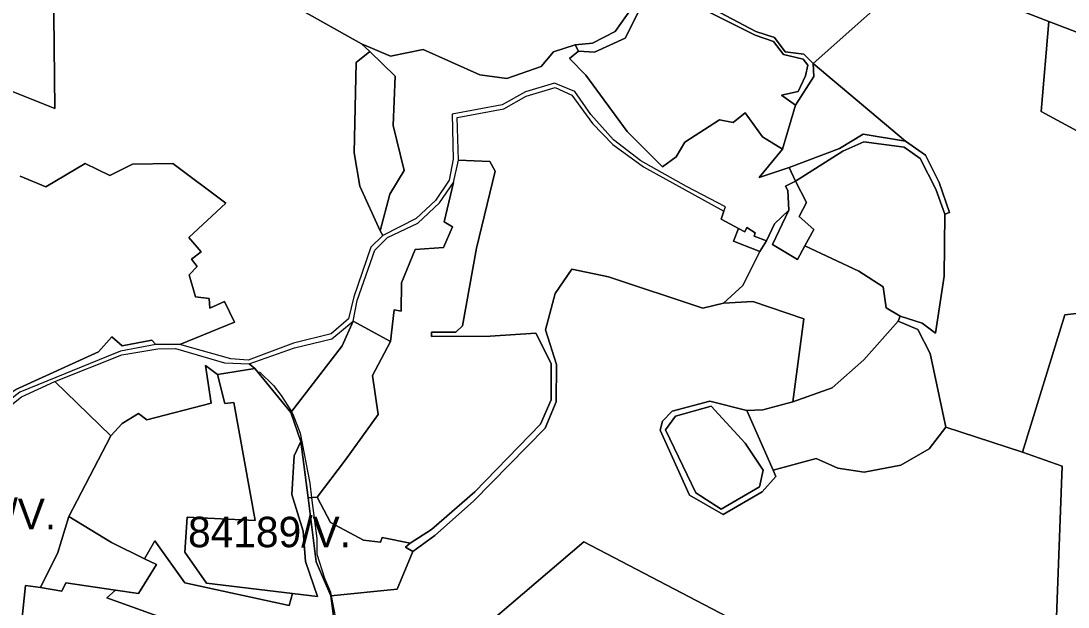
# Model space of a CAD drawing. Extents: x -477304 to -465429, y -1159113 to -1149210.
# Drawn here: x -473975 to -473459, y -1151456 to -1151167 of the extents above; entities that cross this region are included whole.
import ezdxf

# ---------------------------------------------------------------- set-up
doc = ezdxf.new("R2010")
doc.units = 0
for name, color, linetype in [('BPEJ_s', 7, 'Continuous'), ('PUPFL_s', 7, 'Continuous'), ('trav_porost_s', 7, 'Continuous')]:
    doc.layers.add(name, color=color, linetype=linetype)

msp = doc.modelspace()

# ---------------------------------------------------------------- linework, layer by layer
at = {"layer": 'BPEJ_s'}
for points in [[(-473974.42, -1151462.21), (-473972.66, -1151444.97), (-473965.14, -1151446.01), (-473956.74, -1151428.75), (-473951.21, -1151410.93), (-473930.47, -1151371.25), (-473925.03, -1151365.08), (-473916.86, -1151360.22), (-473912.88, -1151363.28), (-473881.17, -1151355.12), (-473881.16, -1151354.85), (-473883.85, -1151336.5), (-473877.98, -1151340.94), (-473859.5, -1151338.05), (-473858.24, -1151339.59), (-473857.19, -1151339.77), (-473850.37, -1151346.37), (-473846.53, -1151351.27), (-473841.55, -1151359.22), (-473840.78, -1151360.44), (-473837.16, -1151369.81), (-473832.47, -1151394.53), (-473831.58, -1151401.66), (-473829.06, -1151421.8), (-473829.06, -1151429.47), (-473825.23, -1151441.41), (-473822.25, -1151448.23), (-473822.07, -1151449.18), (-473821.89, -1151450.1), (-473819.69, -1151461.86)], [(-473974.42, -1151462.21), (-473972.66, -1151444.97), (-473965.14, -1151446.01), (-473956.74, -1151428.75), (-473951.21, -1151410.93), (-473930.47, -1151371.25), (-473925.03, -1151365.08), (-473916.86, -1151360.22), (-473912.88, -1151363.28), (-473881.17, -1151355.12), (-473881.16, -1151354.85), (-473883.85, -1151336.5), (-473877.98, -1151340.94), (-473859.5, -1151338.05), (-473858.24, -1151339.59), (-473857.19, -1151339.77), (-473850.37, -1151346.37), (-473846.53, -1151351.27), (-473841.55, -1151359.22), (-473840.78, -1151360.44), (-473837.16, -1151369.81), (-473832.47, -1151394.53), (-473831.58, -1151401.66), (-473829.06, -1151421.8), (-473829.06, -1151429.47), (-473825.23, -1151441.41), (-473822.25, -1151448.23), (-473822.07, -1151449.18), (-473821.89, -1151450.1)], [(-473821.89, -1151450.1), (-473819.69, -1151461.86)]]:
    msp.add_lwpolyline(points, dxfattribs=at)
at = {"layer": 'PUPFL_s'}
for points in [[(-473584.36, -1151187.74), (-473589.02, -1151183.15), (-473598.22, -1151181.89), (-473603.44, -1151174.94), (-473612.57, -1151171.94), (-473641.8, -1151156.49), (-473663.84, -1151153.03), (-473675.3, -1151126.58), (-473671.58, -1151112.77), (-473660.56, -1151099.84), (-473678.81, -1151089.85), (-473662.28, -1151093.25), (-473646.42, -1151101.78), (-473628.32, -1151110.14), (-473568.86, -1151130.22), (-473532.86, -1151141.88)], [(-474007.24, -1151222.96), (-473959.34, -1151102.42), (-473958.23, -1151209.85), (-473986.22, -1151198.62)], [(-473462.84, -1151117.28), (-473457.86, -1151107.81), (-473403.45, -1151133.58), (-473405.21, -1151145.22), (-473421.4, -1151184.88), (-473468.24, -1151166.93), (-473481.76, -1151161.75)], [(-473414.23, -1151242.47), (-473471.92, -1151211.32), (-473468.24, -1151166.93), (-473421.4, -1151184.88)], [(-473809.55, -1151187.23), (-473802.94, -1151181.81), (-473790.4, -1151193.93), (-473791.31, -1151218.24), (-473786.01, -1151240.45), (-473793.11, -1151252.02), (-473797.8, -1151270.21), (-473807.89, -1151248.21), (-473810.58, -1151231.74)], [(-473630.57, -1151215.41), (-473623.84, -1151216.79), (-473617.94, -1151211.95), (-473609.31, -1151223.83), (-473599.44, -1151229.91), (-473611.05, -1151243.93), (-473596.26, -1151238.99), (-473593.08, -1151245.65), (-473598.02, -1151248.08), (-473596.85, -1151250.26), (-473596.38, -1151259.94), (-473603.38, -1151266.69), (-473607.4, -1151275.07), (-473613.43, -1151272.72), (-473612.89, -1151271.05), (-473617.12, -1151268.45), (-473618.08, -1151270.59), (-473621.23, -1151268.95), (-473629.65, -1151264.34), (-473628.33, -1151260.5), (-473627.59, -1151258.35), (-473646.86, -1151248.37), (-473669.28, -1151235.59), (-473682.81, -1151225.32), (-473693.91, -1151212.87), (-473701.78, -1151201.43), (-473711.92, -1151197.41), (-473726.08, -1151201.56), (-473737.6, -1151208.1), (-473762.32, -1151212.62), (-473761.73, -1151234.79), (-473763.83, -1151245.1), (-473770.53, -1151255.16), (-473780.12, -1151264.01), (-473796.46, -1151272.43), (-473797.8, -1151270.21), (-473793.11, -1151252.02), (-473786.01, -1151240.45), (-473791.31, -1151218.24), (-473790.4, -1151193.93), (-473802.94, -1151181.81), (-473806.92, -1151177.97), (-473792.71, -1151184.14), (-473776.54, -1151180.84), (-473748.62, -1151193.18), (-473735.29, -1151195.09), (-473718.36, -1151189.13), (-473712.29, -1151181.91), (-473701.66, -1151178.55), (-473700.11, -1151181.57), (-473704.42, -1151185.26), (-473696.34, -1151193.47), (-473675.98, -1151221.21), (-473658.57, -1151238.61), (-473651.89, -1151233.62), (-473647.56, -1151226.41)], [(-473592.99, -1151208.24), (-473584.03, -1151194.08), (-473584.36, -1151187.74), (-473538.82, -1151225.91), (-473559.65, -1151222.51), (-473571.37, -1151229.49), (-473596.26, -1151238.99), (-473611.05, -1151243.93), (-473599.44, -1151229.91)], [(-473628.63, -1151305.82), (-473638.77, -1151308.3), (-473685.27, -1151292.83), (-473703.28, -1151289.1), (-473711.54, -1151301.04), (-473716.23, -1151318.94), (-473710.91, -1151336.08), (-473710.99, -1151354.44), (-473716.39, -1151367.47), (-473751.84, -1151403.31), (-473770.81, -1151420.28), (-473781.75, -1151428.12), (-473785.37, -1151426.02), (-473783.02, -1151424.14), (-473772.47, -1151417.33), (-473751.17, -1151398.84), (-473718.7, -1151365.44), (-473713.5, -1151353.45), (-473713.5, -1151335.52), (-473721.04, -1151320.64), (-473743.58, -1151322.1), (-473772.53, -1151322.19), (-473772.45, -1151320.01), (-473760.51, -1151320.13), (-473757.2, -1151317.03), (-473750.33, -1151278.77), (-473741.19, -1151240.8), (-473743.75, -1151235.94), (-473759.21, -1151235.37), (-473759.92, -1151214.31), (-473736.8, -1151210.01), (-473725.78, -1151203.73), (-473711.58, -1151199.58), (-473703.24, -1151203.22), (-473693.19, -1151217.22), (-473683.05, -1151227.53), (-473667.93, -1151238.64), (-473628.33, -1151260.5), (-473629.65, -1151264.34), (-473621.23, -1151268.95), (-473623.57, -1151275.2), (-473610.67, -1151280.31), (-473619.04, -1151297.1)], [(-473517.17, -1151261.11), (-473519.47, -1151261.91), (-473523.91, -1151249.55), (-473531.66, -1151234.54), (-473539.5, -1151228.97), (-473559.44, -1151226.29), (-473569.78, -1151230.85), (-473593.08, -1151245.65), (-473596.26, -1151238.99), (-473571.37, -1151229.49), (-473559.65, -1151222.51), (-473538.82, -1151225.91), (-473529.06, -1151232.91), (-473522.24, -1151246.4)], [(-473530.57, -1151315.7), (-473541.55, -1151312.22), (-473548.32, -1151308.17), (-473549.92, -1151297.82), (-473561.86, -1151290.06), (-473588.41, -1151277.57), (-473583.98, -1151269.5), (-473591.27, -1151263.02), (-473587.67, -1151256.15), (-473593.08, -1151245.65), (-473569.78, -1151230.85), (-473559.44, -1151226.29), (-473539.5, -1151228.97), (-473531.66, -1151234.54), (-473523.91, -1151249.55), (-473519.47, -1151261.91), (-473519.81, -1151292.57), (-473524.04, -1151320.52)], [(-473814.8, -1151383.02), (-473798.8, -1151360.68), (-473801.52, -1151341.49), (-473792.72, -1151324.64), (-473790.92, -1151309.09), (-473787.44, -1151309.72), (-473787.36, -1151295.72), (-473780.62, -1151279.38), (-473766.5, -1151278.37), (-473762.18, -1151268.14), (-473766.29, -1151265.71), (-473761.68, -1151246.31), (-473759.21, -1151235.37), (-473743.75, -1151235.94), (-473741.19, -1151240.8), (-473750.33, -1151278.77), (-473757.2, -1151317.03), (-473760.51, -1151320.13), (-473772.45, -1151320.01), (-473772.53, -1151322.19), (-473743.58, -1151322.1), (-473721.04, -1151320.64), (-473713.5, -1151335.52), (-473713.5, -1151353.45), (-473718.7, -1151365.44), (-473751.17, -1151398.84), (-473772.47, -1151417.33), (-473783.02, -1151424.14), (-473796.83, -1151421.24), (-473797.64, -1151423.55), (-473805.94, -1151422.54), (-473822.21, -1151413.87), (-473828.83, -1151401.46)], [(-473811.11, -1151314.62), (-473809.14, -1151304.4), (-473800.47, -1151279.71), (-473794.23, -1151273.47), (-473779.27, -1151266.3), (-473768.51, -1151256.37), (-473761.68, -1151246.31), (-473766.29, -1151265.71), (-473762.18, -1151268.14), (-473766.5, -1151278.37), (-473780.62, -1151279.38), (-473787.36, -1151295.72), (-473787.44, -1151309.72), (-473790.92, -1151309.09), (-473792.72, -1151324.64)], [(-473598.02, -1151248.08), (-473593.08, -1151245.65), (-473587.67, -1151256.15), (-473591.27, -1151263.02), (-473583.98, -1151269.5), (-473588.41, -1151277.57), (-473592.07, -1151284.25), (-473604.39, -1151276.91), (-473596.38, -1151259.94), (-473596.85, -1151250.26)], [(-473610.67, -1151280.31), (-473607.4, -1151275.07), (-473603.38, -1151266.69), (-473596.38, -1151259.94), (-473604.39, -1151276.91), (-473592.07, -1151284.25), (-473588.41, -1151277.57), (-473561.86, -1151290.06), (-473549.92, -1151297.82), (-473548.32, -1151308.17), (-473541.55, -1151312.22), (-473542.43, -1151314.7), (-473559.43, -1151333.65), (-473574.93, -1151347.48), (-473594.41, -1151354.36), (-473588.96, -1151313.45), (-473614.14, -1151304.9), (-473628.63, -1151305.82), (-473619.04, -1151297.1)], [(-473623.57, -1151275.2), (-473621.23, -1151268.95), (-473618.08, -1151270.59), (-473617.12, -1151268.45), (-473612.89, -1151271.05), (-473613.43, -1151272.72), (-473607.4, -1151275.07), (-473610.67, -1151280.31)], [(-473859.5, -1151338.05), (-473862.43, -1151335.7), (-473840.04, -1151327.85), (-473821.63, -1151323.38), (-473811.11, -1151314.62), (-473816.6, -1151326.78), (-473841.9, -1151359.68)], [(-473798.8, -1151360.68), (-473814.8, -1151383.02), (-473828.83, -1151401.46), (-473833.34, -1151401.79), (-473836.95, -1151373.94), (-473841.9, -1151359.68), (-473816.6, -1151326.78), (-473811.11, -1151314.62), (-473792.72, -1151324.64), (-473801.52, -1151341.49)], [(-473582.83, -1151382.29), (-473604.08, -1151388.13), (-473616.98, -1151358.65), (-473609.19, -1151358.4), (-473594.41, -1151354.36), (-473574.93, -1151347.48), (-473559.43, -1151333.65), (-473542.43, -1151314.7), (-473532.79, -1151318.76), (-473526.72, -1151330.66), (-473519.05, -1151366.88), (-473527.16, -1151377.57), (-473541.13, -1151385.68), (-473559.23, -1151389.02), (-473572.15, -1151387.15)], [(-473908.39, -1151326.19), (-473925.77, -1151329.42), (-473931.8, -1151331.93), (-473975.45, -1151349.62), (-473992.75, -1151363.15), (-473988.33, -1151355.3), (-473977.37, -1151348.38), (-473936.57, -1151329.86), (-473930.05, -1151322.4), (-473925.01, -1151326.78), (-473910.3, -1151323.99)], [(-473859.5, -1151338.05), (-473877.98, -1151340.94), (-473883.85, -1151336.5), (-473881.12, -1151355.11), (-473912.88, -1151363.28), (-473916.86, -1151360.22), (-473925.03, -1151365.08), (-473930.47, -1151371.25), (-473958.2, -1151344.42), (-473925.18, -1151331.18), (-473907.38, -1151328.37), (-473898.62, -1151328.2), (-473874.54, -1151335.16), (-473862.43, -1151335.7)], [(-473609.48, -1151398.84), (-473628.79, -1151409.91), (-473645.34, -1151400.35), (-473659.77, -1151368.46), (-473658.68, -1151364.02), (-473653.86, -1151359.07), (-473635.32, -1151354.06), (-473616.98, -1151358.65), (-473604.08, -1151388.13), (-473602.69, -1151391.3)], [(-473610.82, -1151396.39), (-473608.93, -1151388.14), (-473617.85, -1151374.83), (-473634.59, -1151356.53), (-473652.29, -1151361.42), (-473657.23, -1151368.27), (-473642.24, -1151399.28), (-473629.67, -1151407.29)], [(-473608.93, -1151388.14), (-473610.82, -1151396.39), (-473629.67, -1151407.29), (-473642.24, -1151399.28), (-473657.23, -1151368.27), (-473652.29, -1151361.42), (-473634.59, -1151356.53), (-473617.85, -1151374.83)], [(-473829.26, -1151433.32), (-473833.34, -1151401.79), (-473828.83, -1151401.46), (-473822.21, -1151413.87), (-473805.94, -1151422.54), (-473797.64, -1151423.55), (-473796.83, -1151421.24), (-473783.02, -1151424.14), (-473785.37, -1151426.02), (-473781.75, -1151428.12), (-473789.41, -1151446.73), (-473822.1, -1151450.12)], [(-473716.07, -1151560.06), (-473755.67, -1151530.57), (-473822.28, -1151480.96), (-473781.57, -1151487.65), (-473751.11, -1151469.21), (-473697.37, -1151423.44), (-473612.11, -1151467.95), (-473612.88, -1151477.56), (-473646.4, -1151546.25), (-473632.36, -1151573.04), (-473599.94, -1151647.43), (-473569.56, -1151706.87), (-473558.55, -1151746.13), (-473648.94, -1151689.05), (-473664.71, -1151658.19)]]:
    msp.add_lwpolyline(points, close=True, dxfattribs=at)
for points in [[(-473986.22, -1151198.62), (-473958.23, -1151209.85), (-473959.34, -1151102.42)], [(-473867.89, -1151143.69), (-473806.92, -1151177.97), (-473802.94, -1151181.81), (-473809.55, -1151187.23), (-473810.58, -1151231.74), (-473807.89, -1151248.21), (-473797.8, -1151270.21), (-473796.46, -1151272.43), (-473802.36, -1151278.16), (-473810.78, -1151302.68), (-473813.33, -1151313.45), (-473821.96, -1151320.95), (-473840.5, -1151325.58), (-473862.85, -1151333.82), (-473871.48, -1151333.27), (-473896.61, -1151326.23), (-473869.58, -1151315.24), (-473874.51, -1151304.98), (-473881.79, -1151308.31), (-473882.12, -1151303.45), (-473888.79, -1151302.72), (-473891.93, -1151291.81), (-473888.05, -1151287.78), (-473890.76, -1151284.14), (-473885.98, -1151280.43), (-473892.04, -1151273.41), (-473873.83, -1151256.59), (-473899.94, -1151236.92), (-473919.91, -1151237.31), (-473931.06, -1151242.8), (-473943.26, -1151237.01), (-473962.55, -1151248.54), (-473975.3, -1151243.24)], [(-473673.51, -1151160), (-473681.95, -1151171.84), (-473693.21, -1151177.73), (-473701.66, -1151178.55), (-473712.29, -1151181.91), (-473718.36, -1151189.13), (-473735.29, -1151195.09), (-473748.62, -1151193.18), (-473776.54, -1151180.84), (-473792.71, -1151184.14), (-473806.92, -1151177.97), (-473867.89, -1151143.69)], [(-473415.24, -1151306.36), (-473460.32, -1151311.47), (-473481.1, -1151379.28), (-473519.05, -1151366.88), (-473526.72, -1151330.66), (-473532.79, -1151318.76), (-473542.43, -1151314.7), (-473541.55, -1151312.22), (-473530.57, -1151315.7), (-473524.04, -1151320.52), (-473519.81, -1151292.57), (-473519.47, -1151261.91), (-473517.17, -1151261.11), (-473522.24, -1151246.4), (-473529.06, -1151232.91), (-473538.82, -1151225.91), (-473584.36, -1151187.74), (-473532.86, -1151141.88), (-473528.19, -1151143.1), (-473481.76, -1151161.75), (-473468.24, -1151166.93), (-473471.92, -1151211.32), (-473414.23, -1151242.47)], [(-473641.8, -1151156.49), (-473612.57, -1151171.94), (-473603.44, -1151174.94), (-473598.22, -1151181.89), (-473589.02, -1151183.15), (-473584.36, -1151187.74), (-473584.03, -1151194.08), (-473592.99, -1151208.24), (-473599.97, -1151203.32), (-473591.73, -1151201.52), (-473588.11, -1151193.74), (-473587.04, -1151188.42), (-473589.26, -1151185.53), (-473598.98, -1151183.29), (-473603.95, -1151176.89), (-473612.93, -1151173.75), (-473641.8, -1151159.23)], [(-473641.8, -1151159.23), (-473612.93, -1151173.75), (-473603.95, -1151176.89), (-473598.98, -1151183.29), (-473589.26, -1151185.53), (-473587.04, -1151188.42), (-473588.11, -1151193.74), (-473591.73, -1151201.52), (-473599.97, -1151203.32), (-473592.99, -1151208.24), (-473599.44, -1151229.91), (-473609.31, -1151223.83), (-473617.94, -1151211.95), (-473623.84, -1151216.79), (-473630.57, -1151215.41), (-473647.56, -1151226.41), (-473651.89, -1151233.62), (-473658.57, -1151238.61), (-473675.98, -1151221.21), (-473696.34, -1151193.47), (-473704.42, -1151185.26), (-473700.11, -1151181.57), (-473692.19, -1151182.11), (-473677.07, -1151175.2), (-473669.7, -1151160.53)], [(-473669.7, -1151160.53), (-473677.07, -1151175.2), (-473692.19, -1151182.11), (-473700.11, -1151181.57), (-473701.66, -1151178.55), (-473693.21, -1151177.73), (-473681.95, -1151171.84), (-473673.51, -1151160)], [(-473975.3, -1151243.24), (-473962.55, -1151248.54), (-473943.26, -1151237.01), (-473931.06, -1151242.8), (-473919.91, -1151237.31), (-473899.94, -1151236.92), (-473873.83, -1151256.59), (-473892.04, -1151273.41), (-473885.98, -1151280.43), (-473890.76, -1151284.14), (-473888.05, -1151287.78), (-473891.93, -1151291.81), (-473888.79, -1151302.72), (-473882.12, -1151303.45), (-473881.79, -1151308.31), (-473874.51, -1151304.98), (-473869.58, -1151315.24), (-473896.61, -1151326.23), (-473908.39, -1151326.19), (-473910.3, -1151323.99), (-473925.01, -1151326.78), (-473930.05, -1151322.4), (-473936.57, -1151329.86), (-473977.37, -1151348.38)], [(-473818.7, -1151476.13), (-473822.1, -1151450.12), (-473789.41, -1151446.73), (-473781.75, -1151428.12), (-473770.81, -1151420.28), (-473751.84, -1151403.31), (-473716.39, -1151367.47), (-473710.99, -1151354.44), (-473710.91, -1151336.08), (-473716.23, -1151318.94), (-473711.54, -1151301.04), (-473703.28, -1151289.1), (-473685.27, -1151292.83), (-473638.77, -1151308.3), (-473628.63, -1151305.82), (-473614.14, -1151304.9), (-473588.96, -1151313.45), (-473594.41, -1151354.36), (-473609.19, -1151358.4), (-473616.98, -1151358.65), (-473635.32, -1151354.06), (-473653.86, -1151359.07), (-473658.68, -1151364.02), (-473659.77, -1151368.46), (-473645.34, -1151400.35), (-473628.79, -1151409.91), (-473609.48, -1151398.84), (-473602.69, -1151391.3), (-473604.08, -1151388.13), (-473582.83, -1151382.29), (-473572.15, -1151387.15), (-473559.23, -1151389.02), (-473541.13, -1151385.68), (-473527.16, -1151377.57), (-473519.05, -1151366.88), (-473481.1, -1151379.28), (-473461.69, -1151386.12), (-473464.64, -1151464.83)], [(-473464.64, -1151464.83), (-473461.69, -1151386.12), (-473481.1, -1151379.28), (-473460.32, -1151311.47), (-473415.24, -1151306.36), (-473405.96, -1151316.29), (-473415.14, -1151331.25), (-473422.93, -1151337.41), (-473428.63, -1151344.96), (-473428.63, -1151354.85), (-473441.03, -1151385.02), (-473439.98, -1151391.98), (-473430.68, -1151395.04), (-473431.94, -1151401.75), (-473436.38, -1151411.34), (-473434.91, -1151418.47), (-473439.65, -1151421.82), (-473442.96, -1151428.57), (-473440.63, -1151455.2), (-473419.18, -1151463.69)], [(-473993.18, -1151366.59), (-473974.62, -1151352.01), (-473958.2, -1151344.42), (-473930.47, -1151371.25), (-473951.21, -1151410.93), (-473956.74, -1151428.75), (-473965.14, -1151446.01), (-473972.66, -1151444.97), (-473974.42, -1151462.21), (-473941.55, -1151501.19), (-473980.51, -1151553.66)], [(-473888.2, -1151466.98), (-473932.53, -1151451), (-473928.21, -1151447.24), (-473916.96, -1151448.91), (-473908.12, -1151434.61), (-473913.89, -1151431.81), (-473908.92, -1151422.92), (-473894.13, -1151443.71), (-473842.6, -1151454.73), (-473840.98, -1151448.89), (-473828.68, -1151450.37), (-473834.62, -1151433.19), (-473835.8, -1151418.23), (-473841.37, -1151400.08), (-473840.11, -1151381.01), (-473836.95, -1151373.94), (-473833.34, -1151401.79), (-473829.26, -1151433.32), (-473822.1, -1151450.12), (-473818.7, -1151476.13)], [(-473612.11, -1151467.95), (-473697.37, -1151423.44), (-473751.11, -1151469.21)]]:
    msp.add_lwpolyline(points, dxfattribs=at)
at = {"layer": 'trav_porost_s'}
for points in [[(-473874.3, -1151355.19), (-473869.94, -1151354.82), (-473859.47, -1151412.9), (-473892.85, -1151411.31), (-473894.15, -1151428.45), (-473883.39, -1151443.79), (-473840.98, -1151448.89), (-473842.6, -1151454.73), (-473894.13, -1151443.71), (-473908.92, -1151422.92), (-473913.89, -1151431.81), (-473930.18, -1151423.8), (-473951.21, -1151410.93), (-473930.47, -1151371.25), (-473925.03, -1151365.08), (-473916.86, -1151360.22), (-473912.88, -1151363.28), (-473881.12, -1151355.11), (-473883.85, -1151336.5), (-473877.98, -1151340.94)], [(-473841.37, -1151400.08), (-473835.8, -1151418.23), (-473834.62, -1151433.19), (-473828.68, -1151450.37), (-473840.98, -1151448.89), (-473883.39, -1151443.79), (-473894.15, -1151428.45), (-473892.85, -1151411.31), (-473859.47, -1151412.9), (-473869.94, -1151354.82), (-473874.3, -1151355.19), (-473877.98, -1151340.94), (-473859.5, -1151338.05), (-473841.9, -1151359.68), (-473836.95, -1151373.94), (-473840.11, -1151381.01)], [(-473965.14, -1151446.01), (-473956.74, -1151428.75), (-473951.21, -1151410.93), (-473930.18, -1151423.8), (-473913.89, -1151431.81), (-473908.12, -1151434.61), (-473916.96, -1151448.91), (-473928.21, -1151447.24), (-473952.7, -1151443.62), (-473954.67, -1151447.77)], [(-473928.21, -1151447.24), (-473932.53, -1151451), (-473888.2, -1151466.98), (-473906.09, -1151486.21), (-473931.96, -1151505.15), (-473935.86, -1151508), (-473941.55, -1151501.19), (-473974.42, -1151462.21), (-473972.66, -1151444.97), (-473965.14, -1151446.01), (-473954.67, -1151447.77), (-473952.7, -1151443.62)]]:
    msp.add_lwpolyline(points, close=True, dxfattribs=at)

# ---------------------------------------------------------------- texts
at = {"layer": 'BPEJ_s'}
for s, p in [('84167/V.', (-474037.79, -1151417.23)), ('84189/V.', (-473892.49, -1151426.08))]:
    msp.add_text(s, height=15, dxfattribs=at).set_placement(p)

doc.saveas('drawing.dxf')
